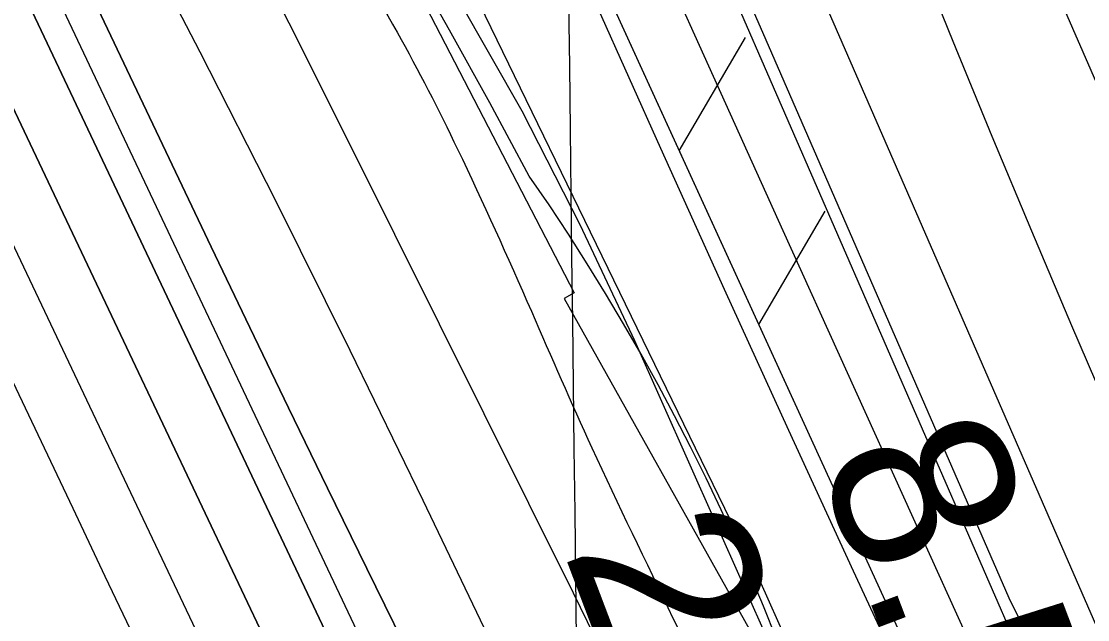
# Model space of a CAD drawing. Extents: x 3684037 to 3722149, y 433263 to 459021.
# Drawn here: x 3709134 to 3709530.5, y 446243.3 to 446465.5 of the extents above; entities that cross this region are included whole.
import ezdxf

# ---------------------------------------------------------------- set-up
doc = ezdxf.new("R2010")
doc.units = 0
for name, color, linetype in [('V-FLOD-BASE', 7, 'Continuous'), ('V-GRID-MAJR', 7, 'Continuous'), ('V-LEVE-TOET', 7, 'Continuous'), ('V-RIVR-EDGE', 7, 'Continuous'), ('V-RIVR-RANG', 7, 'Continuous'), ('V-ROAD-CNTR', 7, 'Continuous'), ('V-RRAP-FSHR', 7, 'Continuous'), ('V-RRAP-RVMT', 7, 'Continuous'), ('V-SITE-VEGE', 7, 'Continuous'), ('V-SURV-LINE', 7, 'Continuous'), ('V-TOPO-DPTH', 7, 'Continuous'), ('V-TOPO-MAJR', 7, 'Continuous'), ('V-TOPO-MINR', 7, 'Continuous'), ('V-TOPO-WATR', 7, 'Continuous'), ('V-UTIL-IDEN', 7, 'Continuous')]:
    doc.layers.add(name, color=color, linetype=linetype)

msp = doc.modelspace()

# ---------------------------------------------------------------- linework, layer by layer
at = {"layer": 'V-FLOD-BASE'}
for points in [[(3709501.29, 446251.22), (3709409.73, 446461.4), (3709313.69, 446680.57), (3709224.38, 446887.27), (3709140.65, 447062.01), (3709034.44, 447274.88), (3708938.02, 447463.31), (3708851.35, 447641.52), (3708769.73, 447800.39), (3708719.76, 447900.37), (3708653.86, 448028.58)], [(3709949.42, 445354.55), (3709769.91, 445707.3), (3709501.29, 446251.22)]]:
    msp.add_lwpolyline(points, dxfattribs=at)
at = {"layer": 'V-GRID-MAJR'}
msp.add_spline([(3709426.74, 438923.75), (3709355.37, 444981.09), (3709283.97, 451041.51), (3709212.57, 457101.93), (3709212.53, 457105.01)], degree=3, dxfattribs=at)
at = {"layer": 'V-LEVE-TOET'}
for points in [[(3708657.52, 447972.72), (3708723.65, 447842.03), (3708798.95, 447691.72), (3708860.34, 447568.43), (3708949.98, 447388.81), (3709060.75, 447172.9), (3709133.76, 447023.54), (3709217.24, 446846.97), (3709294.96, 446668.86), (3709346.92, 446543.39), (3709417.11, 446387.87), (3709488.87, 446229.57)], [(3709230.38, 447021.23), (3709277.53, 446922.21), (3709324.4, 446823.05), (3709337.71, 446790.01), (3709351.25, 446757.05), (3709364.99, 446724.18), (3709378.94, 446691.41), (3709393.11, 446658.72), (3709407.49, 446626.12), (3709422.09, 446593.62), (3709436.89, 446561.22), (3709451.9, 446528.91), (3709466.04, 446493.49), (3709480.36, 446458.14), (3709494.89, 446422.86), (3709509.6, 446387.67), (3709524.51, 446352.57), (3709539.61, 446317.54), (3709554.89, 446282.59), (3709570.38, 446247.73)]]:
    msp.add_lwpolyline(points, dxfattribs=at)
at = {"layer": 'V-RIVR-EDGE'}
for points in [[(3707057.63, 450460), (3707081.52, 450431), (3707105.39, 450392.51), (3707125.2, 450359), (3707163.49, 450300.12), (3707183.76, 450270.23), (3707206.7, 450223.15), (3707227.4, 450181.5), (3707252.17, 450142.1), (3707265.67, 450117.2), (3707275.12, 450098.64), (3707318.38, 450037.94), (3707353.07, 449985.41), (3707385.06, 449939.66), (3707406.23, 449908.41), (3707430.1, 449871.27), (3707455.78, 449833.68), (3707495.45, 449785.2), (3707517.08, 449753.49), (3707534.2, 449727.23), (3707562.13, 449687.82), (3707582.83, 449647.07), (3707592.72, 449623.99), (3707603.99, 449607.68), (3707632.37, 449565.11), (3707692.27, 449470.46), (3707727.83, 449403.91), (3707751.67, 449355.47), (3707768.33, 449325.13), (3707817.4, 449240), (3707854.79, 449182.03), (3707880.91, 449141.73), (3707898.94, 449116.36), (3707960.23, 449034.82), (3707990.86, 448990.44), (3708021.04, 448942.43), (3708046.24, 448893.54), (3708087.2, 448819.73), (3708107.48, 448788.94), (3708130.45, 448754.06), (3708144.4, 448727.8), (3708155.18, 448700.19), (3708176.37, 448674.82), (3708204.31, 448634.06), (3708224.57, 448599.19), (3708242.58, 448567.5), (3708259.67, 448533.09), (3708300.54, 448421.76), (3708313.13, 448390.98), (3708333.36, 448345.26), (3708350.46, 448310.4), (3708400.43, 448222.56), (3708436, 448162.79), (3708462.58, 448121.12), (3708493.64, 448064.07), (3708520.62, 448004.32), (3708547.17, 447952.26), (3708560.65, 447921.03), (3708599.29, 447820.1), (3708618.62, 447774.38), (3708636.6, 447732.29), (3708686.04, 447611.44), (3708708.97, 447557.58), (3708728.76, 447517.74), (3708790.87, 447400.93), (3708813.79, 447342.99), (3708823.69, 447322.62), (3708832.7, 447310.39), (3708843.99, 447304.94), (3708854.83, 447299.94), (3708866.57, 447292.22), (3708878.28, 447274.56), (3708903.02, 447223.86), (3708928.62, 447154.16), (3708946.56, 447092.62), (3708972.63, 447032.42), (3709004.55, 446957.28), (3709022.09, 446919.26), (3709036.9, 446872.65), (3709065.65, 446798.42), (3709084.55, 446762.2), (3709116.06, 446705.15), (3709133.17, 446676.17), (3709190.81, 446579.27), (3709228.65, 446520.4), (3709242.18, 446506.8), (3709273.72, 446461.5), (3709296.22, 446418.04), (3709323.65, 446357.84), (3709346.13, 446307.14), (3709405.05, 446179.94), (3709417.62, 446143.28), (3709426.98, 446089), (3709431.45, 446069.09), (3709442.24, 446043.29), (3709459.81, 446017.93), (3709485.03, 445975.81), (3709516.54, 445917.41), (3709528.22, 445886.18), (3709547.07, 445830.07), (3709579.84, 445736.39), (3709592.41, 445699.28), (3709614.43, 445642.25), (3709638.73, 445596.07), (3709660.32, 445552.16), (3709689.1, 445487.43), (3709716.1, 445435.36), (3709727.8, 445413.18), (3709766.95, 445336.67), (3709796.19, 445272.84), (3709817.77, 445223.5), (3709885.21, 445070.05), (3709914.01, 445011.65), (3709955.32, 444895.8), (3709967.01, 444870), (3709990.89, 444833.77), (3710021.5, 444778.98), (3710062.05, 444721.45), (3710099, 444671.17), (3710125.54, 444614.59), (3710149.37, 444558.91), (3710206.48, 444434.88), (3710232.57, 444377.84), (3710255.95, 444325.79), (3710301.83, 444226.65), (3710336.44, 444144.73), (3710353.07, 444103.09), (3710397.08, 443983.15), (3710422.25, 443922.96), (3710475.81, 443823.35), (3710506.44, 443776.25), (3710521.29, 443745.01), (3710531.13, 443701.58), (3710571.1, 443591.61), (3710592.23, 443543.17), (3710610.23, 443506.96), (3710643.1, 443453.52), (3710685.41, 443374.74), (3710721.42, 443310.44), (3710726.82, 443298.22), (3710725.87, 443280.14), (3710724.91, 443258.89), (3710728.49, 443241.7), (3710736.59, 443228.11), (3710746.51, 443216.79), (3710761.87, 443209.97), (3710784.47, 443208.1), (3710799.86, 443212.58), (3710819.78, 443223.39), (3710828.83, 443224.27), (3710831.98, 443222), (3710845.47, 443189.86), (3710847.7, 443178.55), (3710844.52, 443169.52), (3710837.71, 443158.23), (3710824.1, 443142.44), (3710796, 443115.83), (3710790.11, 443110.87), (3710787.84, 443107.71), (3710786.47, 443099.58), (3710789.13, 443080.58), (3710800.82, 443053.87), (3710807.11, 443036.22), (3710810.72, 443032.6), (3710815.22, 443023.09), (3710815.19, 443014.5), (3710814.27, 443006.82), (3710817.86, 442996.41), (3710822.81, 442987.35), (3710832.3, 442981.9), (3710839.97, 442976.46), (3710855.3, 442958.33), (3710863.4, 442945.65), (3710869.69, 442927.55), (3710881.85, 442907.17)], [(3705459.26, 448025.43), (3705478.18, 447991.02), (3705490.65, 447962.68), (3705497.89, 447946.89), (3705515.2, 447915.31), (3705550.22, 447853.76), (3705577.2, 447806.38), (3705592.09, 447777.23), (3705613.01, 447735.52), (3705627.09, 447702.74), (3705648.41, 447660.63), (3705670.94, 447613.26), (3705688.64, 447575.61), (3705703.12, 447542.82), (3705728.05, 447487.77), (3705750.16, 447433.12), (3705764.23, 447399.52), (3705787.56, 447350.54), (3705800.43, 447321.8), (3705823.77, 447277.66), (3705853.13, 447212.89), (3705867.2, 447179.7), (3705884.51, 447148.52), (3705906.22, 447095.49), (3705936, 447039.61), (3705952.47, 446996.31), (3705954.47, 446986.6), (3705964.51, 446959.07), (3705978.19, 446928.31), (3706001.93, 446883.77), (3706017.22, 446850.17), (3706031.3, 446824.25), (3706060.3, 446774.85), (3706084.87, 446736.78), (3706095.75, 446723.41), (3706096.15, 446720.17), (3706091.28, 446714.52), (3706089.66, 446713.31), (3706090.46, 446708.86), (3706096.11, 446705.61), (3706102.98, 446703.57), (3706108.63, 446696.69), (3706116.28, 446683.32), (3706129.96, 446657.01), (3706163.36, 446591.82), (3706169.39, 446575.63), (3706187.09, 446537.58), (3706212.81, 446473.62), (3706230.09, 446432.33), (3706247.4, 446398.32), (3706265.12, 446371.19), (3706278.81, 446345.27), (3706293.68, 446309.65), (3706314.59, 446262.29), (3706333.51, 446225.85), (3706356.04, 446180.1), (3706380.19, 446133.54), (3706396.28, 446102.36), (3706412.79, 446074.82), (3706429.69, 446038.79), (3706446.98, 445997.91), (3706455.38, 445962.3), (3706478.24, 445886.22), (3706492.71, 445852.22), (3706510.4, 445809.72), (3706528.1, 445771.66), (3706558.26, 445705.27), (3706582.81, 445657.09), (3706597.69, 445624.3), (3706628.26, 445558.31), (3706659.61, 445483.02), (3706677.69, 445432.84), (3706696.97, 445381.03), (3706750.05, 445262.42), (3706782.63, 445193.19), (3706806.77, 445141.78), (3706827.68, 445093.6), (3706850.97, 445029.25), (3706864.2, 444984.33), (3706871.8, 444949.54), (3706889.46, 444896.93), (3706899.9, 444865.77), (3706912.35, 444832.17), (3706928.85, 444798.16), (3706942.54, 444773.46), (3706966.27, 444725.28), (3706990.42, 444679.53), (3707016.98, 444624.47), (3707033.86, 444586.01), (3707080.51, 444481.98), (3707095.38, 444444.74), (3707112.27, 444405.07), (3707123.13, 444381.18), (3707171.39, 444273.5), (3707203.15, 444200.64), (3707218.02, 444163.8), (3707250.2, 444096.19), (3707257.43, 444074.34), (3707269.88, 444041.55), (3707288.36, 443990.56), (3707304.03, 443950.08), (3707342.97, 443837.97), (3707365.86, 443772.01), (3707378.69, 443728.71), (3707379.87, 443714.15), (3707381.06, 443702.82), (3707387.47, 443682.18), (3707398.33, 443657.08), (3707418.05, 443619.03), (3707438.98, 443578.54), (3707454.25, 443542.11), (3707473.14, 443492.73), (3707483.18, 443464.39), (3707531.06, 443368.04), (3707542.73, 443344.96), (3707550.76, 443323.91), (3707556.78, 443302.46), (3707556.76, 443297.61), (3707558.76, 443289.12), (3707568.43, 443273.32), (3707583.72, 443244.57), (3707593.78, 443221.9), (3707598.21, 443213.4), (3707609.51, 443204.88), (3707611.91, 443195.17), (3707611.87, 443180.61), (3707615.48, 443168.07), (3707621.91, 443150.26), (3707634.38, 443126.78), (3707648.07, 443102.08), (3707655.3, 443081.84), (3707660.54, 443073.33), (3707674.23, 443051.47), (3707678.64, 443034.07), (3707682.63, 443015.46), (3707689.47, 442998.45), (3707701.92, 442964.46), (3707713.96, 442928.44), (3707721.18, 442903.35), (3707726.4, 442888.78), (3707738.08, 442871.77), (3707743.71, 442857.2), (3707744.49, 442845.06), (3707747.27, 442826.05), (3707753.71, 442815.52), (3707762.98, 442801.35), (3707770.21, 442783.94), (3707772.59, 442762.1), (3707776.17, 442738.23), (3707779.76, 442720.03), (3707786.59, 442702.62), (3707805.5, 442663.35), (3707822.8, 442627.32), (3707832.03, 442599.39), (3707839.25, 442573.9), (3707845.68, 442561.35), (3707852.54, 442552.44), (3707860.19, 442541.9), (3707869.47, 442530.56), (3707886.39, 442507.87), (3707898.86, 442479.94), (3707916.14, 442434.61), (3707928.58, 442395.76), (3707943.44, 442356.5), (3707965.58, 442316.41), (3707989.73, 442269.04), (3708009.84, 442227.74), (3708024.72, 442192.53), (3708061.32, 442114.39), (3708074.2, 442088.48), (3708094.31, 442045.57), (3708116.02, 441996.58), (3708126.06, 441968.25), (3708137.69, 441927.79), (3708147.33, 441899.46), (3708157.76, 441868.3), (3708179.06, 441812.44), (3708203.96, 441746.87), (3708227.69, 441693.84), (3708249.81, 441646.07), (3708265.1, 441615.3), (3708271.52, 441595.87), (3708278.37, 441582.11), (3708308.11, 441508.44), (3708330.63, 441457.84), (3708349.91, 441405.22), (3708369.56, 441340.07), (3708384.01, 441295.55), (3708395.26, 441268.43), (3708411.76, 441234.83), (3708423.42, 441209.33), (3708441.12, 441169.65), (3708458.42, 441135.24), (3708469.27, 441110.55), (3708475.29, 441089.1), (3708486.95, 441061.57), (3708507.06, 441017.45), (3708523.54, 440978.59), (3708539.2, 440935.69), (3708564.14, 440883.06), (3708587.09, 440841.35), (3708595.14, 440826.77), (3708600.35, 440809.37), (3708606.75, 440778.22), (3708615.59, 440755.15), (3708636.86, 440692.01), (3708652.92, 440644.26), (3708673.41, 440592.04), (3708688.69, 440554.4), (3708705.96, 440506.64), (3708725.66, 440462.92), (3708743.35, 440422.44), (3708759.44, 440387.62), (3708800.05, 440293.31), (3708820.96, 440246.35), (3708835.03, 440211.54), (3708849.1, 440180.36), (3708876.06, 440124.9), (3708892.16, 440093.72), (3708912.28, 440054.85), (3708922.33, 440030.97), (3708931.96, 439999.81), (3708939.18, 439978.77), (3708948.02, 439954.08), (3708952.41, 439931.83), (3708956, 439911.6), (3708960.02, 439899.46), (3708969.65, 439870.32), (3708986.94, 439829.84), (3708999.38, 439794.22), (3709014.65, 439755.37), (3709034.75, 439705.18), (3709046.8, 439671.58), (3709063.28, 439633.13), (3709075.77, 439614.5), (3709093.1, 439592.62), (3709106, 439574.39), (3709121.71, 439548.87), (3709151.47, 439484.1), (3709171.6, 439447.25), (3709197.38, 439407.56), (3709211.05, 439376.8), (3709222.31, 439350.08), (3709240.4, 439308.79), (3709252.87, 439281.67), (3709266.15, 439254.94), (3709270.98, 439245.63), (3709296.34, 439199.88), (3709313.22, 439158.99), (3709331.31, 439114.87), (3709341.34, 439082.5), (3709360.25, 439046.46), (3709378.76, 439008.81), (3709407.72, 438944.44), (3709416.41, 438923.63)]]:
    msp.add_spline(points, degree=3, dxfattribs=at)
at = {"layer": 'V-ROAD-CNTR'}
msp.add_lwpolyline([(3708405.77, 448759.92), (3708828.81, 447915.19), (3709103.75, 447372.9), (3709282.67, 447017.28), (3709556.74, 446389.77), (3709664.29, 446149.26), (3709838.64, 445804.27), (3710393.02, 444727.69)], dxfattribs=at)
at = {"layer": 'V-RRAP-FSHR'}
for p, q in [((3709378.6, 446417.45), (3709403.3, 446459.57)), ((3709378.6, 446417.45), (3709403.3, 446459.57)), ((3709408.16, 446352.89), (3709432.87, 446395.01)), ((3709408.16, 446352.89), (3709432.87, 446395.01))]:
    msp.add_line(p, q, dxfattribs=at)
for points in [[(3707624.76, 449637.77), (3707908.99, 449179.32), (3708101.3, 448897.41), (3708375.31, 448394.3), (3708614.65, 447886.39), (3708740.16, 447614.84), (3709095.8, 446900.38), (3709408.48, 446257.97), (3709470.12, 446119.79), (3709595.23, 445832.35), (3709740.04, 445461.92), (3709924.35, 445054.77), (3710182.26, 444571.23), (3710449.88, 443948.54)], [(3708284.02, 448663.66), (3708890.53, 447430.51), (3709230.85, 446740.05), (3709733.47, 445642.6), (3710219.36, 444700.16)], [(3709144.71, 446914.82), (3709230.85, 446740.05), (3709422.22, 446322.2)]]:
    msp.add_lwpolyline(points, dxfattribs=at)
at = {"layer": 'V-RRAP-RVMT'}
for p, q in [((3709266.41, 446505.73), (3709339.56, 446364.73)), ((3709339.56, 446364.73), (3709335.88, 446362.61)), ((3709335.88, 446362.61), (3709406.3, 446236.85))]:
    msp.add_line(p, q, dxfattribs=at)
at = {"layer": 'V-SITE-VEGE'}
for points in [[(3709414.79, 446236.18), (3709409.93, 446248.27), (3709404.88, 446260.27), (3709399.65, 446272.2), (3709394.23, 446284.04), (3709388.63, 446295.8), (3709382.85, 446307.47), (3709376.89, 446319.05), (3709370.74, 446330.54), (3709364.43, 446341.93), (3709357.93, 446353.21), (3709351.26, 446364.4), (3709344.42, 446375.48), (3709337.41, 446386.46), (3709330.23, 446397.32), (3709322.87, 446408.07), (3709308.17, 446435.21), (3709293.26, 446462.24), (3709278.15, 446489.16)], [(3709348.11, 446470.94), (3709371.63, 446418.42), (3709395.33, 446365.99), (3709419.22, 446313.64), (3709443.3, 446261.37), (3709467.56, 446209.2), (3709492.02, 446157.1), (3709730.17, 445627.49)]]:
    msp.add_lwpolyline(points, dxfattribs=at)
at = {"layer": 'V-SURV-LINE'}
for points in [[(3709258.58, 446871.74), (3709590.95, 446109.48)], [(3709563.45, 446097.5), (3709231.08, 446859.76)]]:
    msp.add_lwpolyline(points, dxfattribs=at)
at = {"layer": 'V-TOPO-DPTH'}
for points in [[(3708668.6, 447462.98), (3708902.62, 446966.78), (3708910.47, 446950.14), (3708918.32, 446933.5), (3708926.18, 446916.87), (3708934.04, 446900.24), (3708975.93, 446811.65), (3709004.74, 446750.72), (3709033.56, 446689.8), (3709062.39, 446628.89), (3709091.23, 446567.98), (3709255.68, 446220.81), (3709270.89, 446188.65), (3709286.09, 446156.49), (3709301.25, 446124.31), (3709316.4, 446092.12), (3709331.5, 446059.92), (3709346.56, 446027.69), (3709361.57, 445995.44), (3709376.54, 445963.17), (3709556.37, 445574.64)], [(3708668.6, 447462.98), (3708902.62, 446966.78), (3708910.47, 446950.14), (3708918.32, 446933.5), (3708926.18, 446916.87), (3708934.04, 446900.24), (3708975.93, 446811.65), (3709004.74, 446750.72), (3709033.56, 446689.8), (3709062.39, 446628.89), (3709091.23, 446567.98), (3709255.68, 446220.81), (3709270.89, 446188.65), (3709286.09, 446156.49), (3709301.25, 446124.31), (3709316.4, 446092.12), (3709331.5, 446059.92), (3709346.56, 446027.69), (3709361.57, 445995.44), (3709376.54, 445963.17), (3709556.37, 445574.64)], [(3709529.01, 445585.78), (3709455.35, 445744.91), (3709424.03, 445812.35), (3709392.62, 445879.75), (3709361.05, 445947.08), (3709329.39, 446014.36), (3709291.08, 446095.51), (3709278.49, 446122.18), (3709265.88, 446148.84), (3709253.26, 446175.49), (3709240.64, 446202.14), (3709173.15, 446344.46), (3709127.32, 446441.16), (3709081.51, 446537.86), (3709035.72, 446634.58), (3708989.95, 446731.3), (3708923.45, 446871.87), (3708910.95, 446898.32), (3708898.45, 446924.77), (3708885.96, 446951.22), (3708873.48, 446977.68), (3708799.59, 447134.37)], [(3708799.59, 447134.37), (3708873.48, 446977.68), (3708885.96, 446951.22), (3708898.45, 446924.77), (3708910.95, 446898.32), (3708923.45, 446871.87), (3708989.95, 446731.3), (3709035.72, 446634.58), (3709081.51, 446537.86), (3709127.32, 446441.16), (3709173.15, 446344.46), (3709240.64, 446202.14), (3709253.26, 446175.49), (3709265.88, 446148.84), (3709278.49, 446122.18), (3709291.08, 446095.51), (3709329.39, 446014.36), (3709361.05, 445947.08), (3709392.62, 445879.75), (3709424.03, 445812.35), (3709455.35, 445744.91), (3709529.01, 445585.78)], [(3709626.68, 445619.98), (3709521.84, 445851.89), (3709496.55, 445907.98), (3709471.33, 445964.11), (3709446.23, 446020.29), (3709421.2, 446076.5), (3709400.37, 446123.42), (3709385.6, 446156.09), (3709370.54, 446188.63), (3709355.05, 446220.97), (3709339.28, 446253.17), (3709256.34, 446419.63), (3709210.92, 446510.14), (3709165.17, 446600.47), (3709118.89, 446690.54), (3709072.28, 446780.43), (3709011.41, 446897.01), (3708995.13, 446928.57), (3708979.07, 446960.23), (3708963.32, 446992.05), (3708947.79, 447023.97)], [(3709519.68, 445558.78), (3709485.06, 445633.58), (3709461.57, 445684.14), (3709437.99, 445734.66), (3709414.27, 445785.11), (3709390.46, 445835.52), (3709261.51, 446107.5), (3709253.54, 446124.32), (3709245.56, 446141.14), (3709237.58, 446157.96), (3709229.6, 446174.78), (3709187.47, 446263.55), (3709158.43, 446324.76), (3709129.4, 446385.97), (3709100.4, 446447.19), (3709071.4, 446508.42), (3708912.84, 446843.41), (3708895.67, 446879.71), (3708878.51, 446916.01), (3708861.37, 446952.31), (3708844.24, 446988.63), (3708831.54, 447015.56)], [(3709519.68, 445558.78), (3709485.06, 445633.58), (3709461.57, 445684.14), (3709437.99, 445734.66), (3709414.27, 445785.11), (3709390.46, 445835.52), (3709261.51, 446107.5), (3709253.54, 446124.32), (3709245.56, 446141.14), (3709237.58, 446157.96), (3709229.6, 446174.78), (3709187.47, 446263.55), (3709158.43, 446324.76), (3709129.4, 446385.97), (3709100.4, 446447.19), (3709071.4, 446508.42), (3708912.84, 446843.41), (3708895.67, 446879.71), (3708878.51, 446916.01), (3708861.37, 446952.31), (3708844.24, 446988.63), (3708831.54, 447015.56)], [(3709584.18, 445563.34), (3709430.8, 445897.71), (3709410.43, 445942.26), (3709390.14, 445986.83), (3709369.95, 446031.45), (3709349.84, 446076.11), (3709312.11, 446160.13), (3709310.91, 446162.79), (3709309.69, 446165.45), (3709308.44, 446168.1), (3709307.19, 446170.73), (3709300.78, 446184.09), (3709296.29, 446193.39), (3709291.79, 446202.68), (3709287.26, 446211.96), (3709282.71, 446221.24), (3709262.49, 446262.27), (3709247.88, 446292.08), (3709233.35, 446321.93), (3709218.94, 446351.84), (3709204.6, 446381.79), (3709009.44, 446791.72)], [(3709009.44, 446791.72), (3709204.6, 446381.79), (3709218.94, 446351.84), (3709233.35, 446321.93), (3709247.88, 446292.08), (3709262.49, 446262.27), (3709282.71, 446221.24), (3709287.26, 446211.96), (3709291.79, 446202.68), (3709296.29, 446193.39), (3709300.78, 446184.09), (3709307.19, 446170.73), (3709308.44, 446168.1), (3709309.69, 446165.45), (3709310.91, 446162.79), (3709312.11, 446160.13), (3709349.84, 446076.11), (3709369.95, 446031.45), (3709390.14, 445986.83), (3709410.43, 445942.26), (3709430.8, 445897.71), (3709584.18, 445563.34)]]:
    msp.add_lwpolyline(points, dxfattribs=at)
at = {"layer": 'V-TOPO-MAJR'}
msp.add_lwpolyline([(3709466.9, 445625.6), (3709249.1, 446083.03), (3709237.12, 446108.22), (3709225.13, 446133.4), (3709213.16, 446158.59), (3709201.19, 446183.78), (3709189.22, 446208.97), (3709177.24, 446234.16), (3709165.27, 446259.35), (3709153.29, 446284.54), (3708950.54, 446710.79)], dxfattribs=at)
at = {"layer": 'V-TOPO-MINR'}
for points in [[(3709570.21, 445569), (3709336.54, 446073.97), (3709329.85, 446088.38), (3709323.16, 446102.78), (3709316.44, 446117.18), (3709309.7, 446131.57), (3709302.95, 446145.95), (3709296.19, 446160.32), (3709289.41, 446174.69), (3709282.62, 446189.05), (3709050.27, 446679.82), (3709029.92, 446722.82), (3709009.57, 446765.82), (3708989.23, 446808.83), (3708968.9, 446851.84), (3708939.33, 446914.39), (3708933.78, 446926.12), (3708928.24, 446937.86), (3708922.7, 446949.6), (3708917.16, 446961.33), (3708601.4, 447630.76)], [(3709556.37, 445574.64), (3709376.54, 445963.17), (3709361.57, 445995.44), (3709346.56, 446027.69), (3709331.5, 446059.92), (3709316.4, 446092.12), (3709301.25, 446124.31), (3709286.09, 446156.49), (3709270.89, 446188.65), (3709255.68, 446220.81), (3709091.23, 446567.98), (3709062.39, 446628.89), (3709033.56, 446689.8), (3709004.74, 446750.72), (3708975.93, 446811.65), (3708934.04, 446900.24), (3708926.18, 446916.87), (3708918.32, 446933.5), (3708910.47, 446950.14), (3708902.62, 446966.78), (3708668.6, 447462.98)], [(3709529.01, 445585.78), (3709455.35, 445744.91), (3709424.03, 445812.35), (3709392.62, 445879.75), (3709361.05, 445947.08), (3709329.39, 446014.36), (3709291.08, 446095.51), (3709278.49, 446122.18), (3709265.88, 446148.84), (3709253.26, 446175.49), (3709240.64, 446202.14), (3709173.15, 446344.46), (3709127.32, 446441.16), (3709081.51, 446537.86), (3709035.72, 446634.58), (3708989.95, 446731.3), (3708923.45, 446871.87), (3708910.95, 446898.32), (3708898.45, 446924.77), (3708885.96, 446951.22), (3708873.48, 446977.68), (3708799.59, 447134.37)], [(3709519.68, 445558.78), (3709485.06, 445633.58), (3709461.57, 445684.14), (3709437.99, 445734.66), (3709414.27, 445785.11), (3709390.46, 445835.52), (3709261.51, 446107.5), (3709253.54, 446124.32), (3709245.56, 446141.14), (3709237.58, 446157.96), (3709229.6, 446174.78), (3709187.47, 446263.55), (3709158.43, 446324.76), (3709129.4, 446385.97), (3709100.4, 446447.19), (3709071.4, 446508.42), (3708912.84, 446843.41), (3708895.67, 446879.71), (3708878.51, 446916.01), (3708861.37, 446952.31), (3708844.24, 446988.63), (3708831.54, 447015.56)], [(3709584.18, 445563.34), (3709430.8, 445897.71), (3709410.43, 445942.26), (3709390.14, 445986.83), (3709369.95, 446031.45), (3709349.84, 446076.11), (3709312.11, 446160.13), (3709310.91, 446162.79), (3709309.69, 446165.45), (3709308.44, 446168.1), (3709307.19, 446170.73), (3709300.78, 446184.09), (3709296.29, 446193.39), (3709291.79, 446202.68), (3709287.26, 446211.96), (3709282.71, 446221.24), (3709262.49, 446262.27), (3709247.88, 446292.08), (3709233.35, 446321.93), (3709218.94, 446351.84), (3709204.6, 446381.79), (3709009.44, 446791.72)], [(3709598.17, 445557.61), (3709350.67, 446143.58), (3709343.73, 446159.69), (3709336.64, 446175.72), (3709329.32, 446191.65), (3709321.84, 446207.51), (3709283.37, 446287.61), (3709256.24, 446343.32), (3709228.71, 446398.83), (3709200.58, 446454.04), (3709172.04, 446509.04)], [(3709669.16, 445602.75), (3709608.32, 445745.92), (3709576.2, 445822.55), (3709544.6, 445899.39), (3709513.76, 445976.55), (3709483.43, 446053.91), (3709433.51, 446183.12), (3709428.43, 446195.99), (3709423.22, 446208.81), (3709417.81, 446221.54), (3709412.28, 446234.23), (3709362.1, 446346.91), (3709341.77, 446389.89), (3709320.18, 446432.18), (3709296.68, 446473.45)]]:
    msp.add_lwpolyline(points, dxfattribs=at)
at = {"layer": 'V-TOPO-WATR'}
msp.add_lwpolyline([(3709626.68, 445619.98), (3709521.84, 445851.89), (3709496.55, 445907.98), (3709471.33, 445964.11), (3709446.23, 446020.29), (3709421.2, 446076.5), (3709400.37, 446123.42), (3709385.6, 446156.09), (3709370.54, 446188.63), (3709355.05, 446220.97), (3709339.28, 446253.17), (3709256.34, 446419.63), (3709210.92, 446510.14), (3709165.17, 446600.47), (3709118.89, 446690.54), (3709072.28, 446780.43), (3709011.41, 446897.01), (3708995.13, 446928.57), (3708979.07, 446960.23), (3708963.32, 446992.05), (3708947.79, 447023.97)], dxfattribs=at)
at = {"layer": 'V-UTIL-IDEN'}
for points in [[(3708284.02, 448663.66), (3708890.53, 447430.51), (3709230.85, 446740.05), (3709733.47, 445642.6), (3710219.36, 444700.16)], [(3709144.71, 446914.82), (3709230.85, 446740.05), (3709422.22, 446322.2)]]:
    msp.add_lwpolyline(points, dxfattribs=at)

# ---------------------------------------------------------------- texts
at = {"layer": 'V-RIVR-RANG'}
for s, p in [('8.5', (3709429.46, 446302.78)), ('2.6', (3709335.39, 446268.82))]:
    msp.add_text(s, height=67, rotation=290.7683, dxfattribs=at).set_placement(p)

doc.saveas('drawing.dxf')
